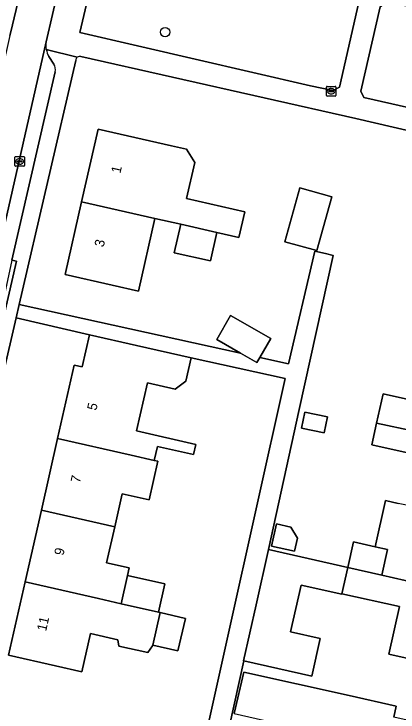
# Model space of a CAD drawing. Extents: x 163683 to 164494, y 382709 to 383872.
# Drawn here: x 164009.9 to 164049.8, y 383506.7 to 383579.1 of the extents above; entities that cross this region are included whole.
import ezdxf

# ---------------------------------------------------------------- set-up
doc = ezdxf.new("R2010")
doc.units = 0
for name, color, linetype in [('IMGEO_Boom', 7, 'Continuous'), ('IMGEO_Erf', 7, 'Continuous'), ('IMGEO_Groenvoorziening', 7, 'Continuous'), ('IMGEO_Kolk', 7, 'Continuous'), ('IMGEO_Pand', 7, 'Continuous'), ('IMGEO_Pand_nummerreeks', 7, 'Continuous'), ('IMGEO_Parkeervlak_open', 7, 'Continuous'), ('IMGEO_Rijbaan_lokaal_open', 7, 'Continuous'), ('IMGEO_Voetpad_open', 7, 'Continuous')]:
    doc.layers.add(name, color=color, linetype=linetype)

msp = doc.modelspace()

# ---------------------------------------------------------------- linework, layer by layer
at = {"layer": 'IMGEO_Boom'}
msp.add_circle((164025.64, 383577.233), 0.489, dxfattribs=at)
at = {"layer": 'IMGEO_Erf'}
for points in [[(164072.003, 383562.118), (164045.437, 383568.257), (164016.902, 383574.697)], [(164016.375, 383574.283), (164010.501, 383548.981), (164033.477, 383543.915), (164031.01, 383545.325), (164032.439, 383547.825), (164036.61, 383545.441), (164035.485, 383543.472), (164038.456, 383542.817), (164041.21, 383554.506), (164042.305, 383554.248), (164043.082, 383554.065), (164039.552, 383538.055), (164036.373, 383523.522), (164044.622, 383521.668), (164045.205, 383524.33), (164047.457, 383523.83), (164048.52, 383528.619), (164049.841, 383528.326)], [(164028.068, 383496.176), (164032.229, 383514.859), (164038.113, 383541.275), (164028.338, 383543.43), (164027.785, 383540.993), (164026.675, 383540.169), (164023.816, 383540.818), (164022.686, 383535.847), (164028.824, 383534.451), (164028.583, 383533.39), (164024.856, 383534.237), (164024.523, 383532.776), (164024.899, 383532.69), (164023.989, 383528.683), (164021.201, 383529.317), (164020.42, 383525.884), (164019.574, 383522.163), (164021.928, 383521.628), (164021.748, 383520.836), (164025.615, 383519.957), (164024.949, 383517.029), (164025.128, 383516.988), (164027.748, 383516.392), (164026.978, 383513.004), (164024.358, 383513.599), (164024.348, 383513.555), (164023.858, 383512.836), (164020.855, 383513.519), (164020.724, 383514.17), (164017.902, 383514.812), (164016.997, 383510.833), (164014.248, 383511.458), (164009.372, 383512.567), (164011.102, 383520.176), (164012.794, 383527.617), (164014.486, 383535.057), (164016.217, 383542.668), (164017.046, 383542.48), (164017.807, 383545.825), (164010.179, 383547.596), (164003.126, 383517.221)], [(164050.994, 383533.523), (164047.113, 383534.384), (164047.614, 383536.64), (164048.294, 383539.703), (164052.174, 383538.842)], [(164048.887, 383512.666), (164049.984, 383517.608), (164044.012, 383518.95), (164044, 383518.896), (164039.771, 383519.846), (164038.677, 383514.979), (164041.749, 383514.288), (164040.875, 383510.399), (164033.805, 383511.988), (164030.829, 383498.491)], [(164051.519, 383512.075), (164048.887, 383512.666)], [(164032.829, 383506.5), (164033.806, 383510.81), (164044.764, 383508.37), (164049.644, 383507.284), (164049.387, 383506.153)]]:
    msp.add_lwpolyline(points, dxfattribs=at)
for points in [[(164026.593, 383554.338), (164027.265, 383557.291), (164024.583, 383557.902), (164022.867, 383550.363), (164020.139, 383550.983), (164015.263, 383552.092), (164016.977, 383559.63), (164018.692, 383567.171), (164026.298, 383565.442), (164027.858, 383565.087), (164028.725, 383563.711), (164027.871, 383559.957), (164033.922, 383558.581), (164033.315, 383555.914), (164031.019, 383556.437), (164030.347, 383553.485)], [(164041.399, 383554.56), (164038.079, 383555.484), (164039.634, 383561.073), (164042.954, 383560.149)], [(164039.804, 383536.143), (164040.16, 383537.798), (164042.514, 383537.291), (164042.157, 383535.636)], [(164039.09, 383523.36), (164036.707, 383523.889), (164037.218, 383526.19), (164038.714, 383525.858), (164039.391, 383524.715)]]:
    msp.add_lwpolyline(points, close=True, dxfattribs=at)
for centre, radius, start, end in [((164016.78, 383574.308), 0.406, 128.03032, 183.58326), ((164016.782, 383574.304), 0.41, 73.0618, 127.95425)]:
    msp.add_arc(centre, radius, start, end, dxfattribs=at)
at = {"layer": 'IMGEO_Groenvoorziening'}
msp.add_lwpolyline([(164019.015, 383586.644), (164016.807, 383577.196), (164040.731, 383571.663), (164043.093, 383571.179), (164043.752, 383571.528), (164045.758, 383580.337), (164045.236, 383581.166), (164019.56, 383587.035)], dxfattribs=at)
msp.add_lwpolyline([(164048.699, 383580.411), (164047.992, 383579.866), (164045.954, 383571.092), (164046.274, 383570.448), (164072.575, 383564.482), (164074.79, 383574.415)], close=True, dxfattribs=at)
at = {"layer": 'IMGEO_Kolk'}
for p, q in [((164042.389, 383570.669), (164042.389, 383571.521)), ((164042.464, 383571.595), (164043.316, 383571.595)), ((164043.39, 383571.521), (164043.39, 383570.669)), ((164042.648, 383571.089), (164042.648, 383571.101)), ((164043.086, 383571.052), (164042.688, 383571.052)), ((164042.691, 383571.138), (164043.089, 383571.138)), ((164042.9, 383570.815), (164042.875, 383570.815)), ((164042.877, 383571.375), (164042.902, 383571.375)), ((164043.132, 383571.101), (164043.132, 383571.089)), ((164043.316, 383570.595), (164042.464, 383570.595)), ((164010.039, 383563.39), (164010.039, 383564.242)), ((164010.114, 383564.316), (164010.966, 383564.316)), ((164011.04, 383564.242), (164011.04, 383563.39)), ((164010.298, 383563.81), (164010.298, 383563.822)), ((164010.736, 383563.773), (164010.338, 383563.773)), ((164010.341, 383563.859), (164010.739, 383563.859)), ((164010.55, 383563.536), (164010.525, 383563.536)), ((164010.527, 383564.096), (164010.552, 383564.096)), ((164010.782, 383563.822), (164010.782, 383563.81)), ((164010.966, 383563.316), (164010.114, 383563.316))]:
    msp.add_line(p, q, dxfattribs=at)
for points in [[(164042.389, 383570.669), (164042.389, 383571.521)], [(164042.464, 383571.595), (164043.316, 383571.595)], [(164043.39, 383571.521), (164043.39, 383570.669)], [(164043.316, 383570.595), (164042.464, 383570.595)], [(164010.039, 383563.39), (164010.039, 383564.242)], [(164010.114, 383564.316), (164010.966, 383564.316)], [(164011.04, 383564.242), (164011.04, 383563.39)], [(164010.966, 383563.316), (164010.114, 383563.316)]]:
    msp.add_lwpolyline(points, dxfattribs=at)
for centre, radius, start, end in [((164042.466, 383571.519), 0.0765, 91.55205, 178.44795), ((164042.466, 383571.519), 0.0765, 91.55205, 178.44795), ((164043.314, 383571.519), 0.0765, 1.55205, 88.44795), ((164043.314, 383571.519), 0.0765, 1.55205, 88.44795), ((164042.688, 383571.098), 0.0403, 85.87752, 175.75265), ((164042.685, 383571.088), 0.0366, 178.93798, 274.71019), ((164043.089, 383571.095), 0.043, 264.86636, 352.45326), ((164043.093, 383571.1), 0.0386, 1.73085, 96.63898), ((164042.466, 383570.671), 0.0765, 181.55205, 268.44795), ((164042.466, 383570.671), 0.0765, 181.55205, 268.44795), ((164043.314, 383570.671), 0.0765, 271.55205, 358.44795), ((164043.314, 383570.671), 0.0765, 271.55205, 358.44795), ((164010.116, 383564.24), 0.0765, 91.55205, 178.44795), ((164010.116, 383564.24), 0.0765, 91.55205, 178.44795), ((164010.964, 383564.24), 0.0765, 1.55205, 88.44795), ((164010.964, 383564.24), 0.0765, 1.55205, 88.44795), ((164010.338, 383563.819), 0.0403, 85.87752, 175.75265), ((164010.335, 383563.809), 0.0366, 178.93798, 274.71019), ((164010.739, 383563.816), 0.043, 264.86636, 352.45326), ((164010.743, 383563.821), 0.0386, 1.73085, 96.63898), ((164010.116, 383563.392), 0.0765, 181.55205, 268.44795), ((164010.116, 383563.392), 0.0765, 181.55205, 268.44795), ((164010.964, 383563.392), 0.0765, 271.55205, 358.44795), ((164010.964, 383563.392), 0.0765, 271.55205, 358.44795)]:
    msp.add_arc(centre, radius, start, end, dxfattribs=at)
for centre, major_axis, ratio, start_param, end_param in [((164042.876, 383571.095), (-0.387, 0.002), 0.722429, 4.712389, 7.853982), ((164042.901, 383571.095), (-0.39, 0.002), 0.717154, 1.570796, 4.712389), ((164010.526, 383563.816), (-0.387, 0.002), 0.722429, 4.712389, 7.853982), ((164010.551, 383563.816), (-0.39, 0.002), 0.717154, 1.570796, 4.712389)]:
    msp.add_ellipse(centre, major_axis=major_axis, ratio=ratio, start_param=start_param, end_param=end_param, dxfattribs=at)
at = {"layer": 'IMGEO_Pand'}
for points in [[(164016.977, 383559.63), (164024.583, 383557.902), (164027.265, 383557.291), (164031.019, 383556.437), (164033.315, 383555.914), (164033.922, 383558.581), (164027.871, 383559.957), (164028.725, 383563.711), (164027.858, 383565.087), (164026.298, 383565.442), (164018.692, 383567.171)], [(164042.954, 383560.149), (164039.634, 383561.073), (164038.079, 383555.484), (164041.399, 383554.56)], [(164016.977, 383559.63), (164015.263, 383552.092), (164020.139, 383550.983), (164022.867, 383550.363), (164024.583, 383557.902)], [(164027.265, 383557.291), (164026.593, 383554.338), (164030.347, 383553.485), (164031.019, 383556.437)], [(164033.477, 383543.915), (164035.181, 383542.941), (164035.485, 383543.472), (164036.61, 383545.441), (164032.439, 383547.825), (164031.01, 383545.325)], [(164023.816, 383540.818), (164026.675, 383540.169), (164027.785, 383540.993), (164028.338, 383543.43), (164022.683, 383544.716), (164017.807, 383545.825), (164017.046, 383542.48), (164016.217, 383542.668), (164014.486, 383535.057), (164022.112, 383533.324), (164024.523, 383532.776), (164024.856, 383534.237), (164028.583, 383533.39), (164028.824, 383534.451), (164022.686, 383535.847)], [(164052.053, 383538.293), (164052.174, 383538.842), (164048.294, 383539.703), (164047.614, 383536.64), (164051.503, 383535.815)], [(164039.804, 383536.143), (164042.157, 383535.636), (164042.514, 383537.291), (164040.16, 383537.798)], [(164051.503, 383535.815), (164047.614, 383536.64), (164047.113, 383534.384), (164050.994, 383533.523)], [(164024.899, 383532.69), (164024.523, 383532.776), (164022.112, 383533.324), (164014.486, 383535.057), (164012.794, 383527.617), (164020.42, 383525.884), (164021.201, 383529.317), (164023.989, 383528.683)], [(164059.798, 383526.12), (164052.251, 383527.816), (164049.841, 383528.326), (164048.52, 383528.619), (164047.457, 383523.83), (164048.756, 383523.542), (164048.163, 383520.872), (164050.588, 383520.327), (164056.898, 383518.914), (164057.425, 383521.256), (164058.643, 383520.981)], [(164020.42, 383525.884), (164012.794, 383527.617), (164011.102, 383520.176), (164018.728, 383518.443), (164021.082, 383517.908), (164021.748, 383520.836), (164021.928, 383521.628), (164019.574, 383522.163)], [(164038.714, 383525.858), (164037.218, 383526.19), (164036.707, 383523.889), (164039.09, 383523.36), (164039.391, 383524.715)], [(164048.756, 383523.542), (164047.457, 383523.83), (164045.205, 383524.33), (164044.622, 383521.668), (164048.163, 383520.872)], [(164044.012, 383518.95), (164044.622, 383521.668), (164036.373, 383523.522), (164035.085, 383517.792), (164033.781, 383511.993), (164033.805, 383511.988), (164040.875, 383510.399), (164041.749, 383514.288), (164038.677, 383514.979), (164039.771, 383519.846), (164044, 383518.896)], [(164057.878, 383517.575), (164058.117, 383518.639), (164056.898, 383518.914), (164050.588, 383520.327), (164048.163, 383520.872), (164044.622, 383521.668), (164044.012, 383518.95), (164049.984, 383517.608), (164048.887, 383512.666), (164051.519, 383512.075), (164056.397, 383510.979), (164057.545, 383516.092), (164056.317, 383516.369), (164056.551, 383517.413)], [(164021.748, 383520.836), (164021.082, 383517.908), (164024.949, 383517.029), (164025.615, 383519.957)], [(164017.902, 383514.812), (164020.724, 383514.17), (164020.855, 383513.519), (164023.858, 383512.836), (164024.348, 383513.555), (164024.358, 383513.599), (164025.128, 383516.988), (164024.949, 383517.029), (164021.082, 383517.908), (164018.728, 383518.443), (164011.102, 383520.176), (164009.372, 383512.567), (164014.248, 383511.458), (164016.997, 383510.833)], [(164025.128, 383516.988), (164024.358, 383513.599), (164026.978, 383513.004), (164027.748, 383516.392)], [(164054.798, 383504.922), (164049.387, 383506.153), (164049.644, 383507.284), (164044.764, 383508.37), (164033.806, 383510.81), (164032.829, 383506.5), (164040.727, 383504.716), (164040.647, 383504.295), (164046.662, 383502.927), (164045.997, 383500), (164045.932, 383499.715), (164039.487, 383501.181), (164038.483, 383496.766), (164042.291, 383495.9), (164044.928, 383495.3), (164052.409, 383493.6), (164052.451, 383493.785), (164051.33, 383494.04), (164051.866, 383496.4), (164052.988, 383496.145), (164053.863, 383500), (164054.141, 383501.225), (164053.966, 383501.265)]]:
    msp.add_lwpolyline(points, close=True, dxfattribs=at)
at = {"layer": 'IMGEO_Parkeervlak_open'}
for points in [[(164013.279, 383576.218), (163999.26, 383514.63)], [(164014.081, 383573.896), (164013.569, 383574.697)], [(164009.716, 383553.561), (164014.227, 383573.127)]]:
    msp.add_lwpolyline(points, dxfattribs=at)
for centre, radius, start, end in [((164015.754, 383575.901), 2.495, 172.70968, 190.79713), ((164015.762, 383575.905), 2.504, 190.84287, 208.84845), ((164013.367, 383573.362), 0.891, 344.70522, 36.79489)]:
    msp.add_arc(centre, radius, start, end, dxfattribs=at)
at = {"layer": 'IMGEO_Rijbaan_lokaal_open'}
msp.add_lwpolyline([(163996.386, 383502.1), (163996.435, 383502.317), (163997.525, 383507.217), (163999.26, 383514.63), (164013.279, 383576.218), (164014.604, 383581.937), (164010.952, 383582.804), (164009.59, 383577.14), (164009.525, 383576.891), (164003.511, 383550.059), (163995.536, 383515.476), (163993.853, 383508.085), (163993.3, 383505.876), (163990.186, 383492.109), (163993.929, 383491.262)], close=True, dxfattribs=at)
at = {"layer": 'IMGEO_Voetpad_open'}
for points in [[(164046.274, 383570.448), (164045.954, 383571.092), (164047.992, 383579.866), (164048.699, 383580.411), (164074.79, 383574.415), (164074.85, 383574.867), (164048.797, 383580.84), (164045.365, 383581.618), (164022.342, 383586.843), (164019.949, 383587.386)], [(164019.56, 383587.035), (164045.236, 383581.166), (164045.758, 383580.337), (164043.752, 383571.528), (164043.093, 383571.179), (164040.731, 383571.663), (164016.807, 383577.196)], [(164016.807, 383577.196), (164019.015, 383586.644)], [(164009.525, 383576.891), (164009.59, 383577.14), (164010.952, 383582.804), (164011.418, 383585.218)], [(164015.16, 383584.338), (164014.604, 383581.937), (164013.279, 383576.218)], [(164016.53, 383574.628), (164013.303, 383575.434)], [(164013.303, 383575.434), (164016.53, 383574.628)], [(164013.569, 383574.697), (164014.081, 383573.896)], [(164016.902, 383574.697), (164045.437, 383568.257), (164072.003, 383562.118), (164072.575, 383564.482), (164046.274, 383570.448)], [(163988.857, 383454.418), (163992.708, 383471.874), (164003.126, 383517.221), (164010.179, 383547.596), (164010.501, 383548.981), (164016.375, 383574.283)], [(164014.227, 383573.127), (164009.716, 383553.561), (164010.201, 383553.478), (164008.076, 383544.252), (164007.738, 383544.342), (164003.14, 383524.826), (164001.385, 383516.969)], [(164030.829, 383498.491), (164033.805, 383511.988), (164033.781, 383511.993), (164035.085, 383517.792), (164036.373, 383523.522), (164039.552, 383538.055), (164043.082, 383554.065), (164042.305, 383554.248), (164041.21, 383554.506), (164038.456, 383542.817), (164035.485, 383543.472), (164035.181, 383542.941), (164033.477, 383543.915), (164010.501, 383548.981), (164010.179, 383547.596), (164017.807, 383545.825), (164022.683, 383544.716), (164028.338, 383543.43), (164038.113, 383541.275), (164032.229, 383514.859), (164028.068, 383496.176)]]:
    msp.add_lwpolyline(points, dxfattribs=at)
msp.add_lwpolyline([(164007.738, 383544.342), (164008.076, 383544.252), (164010.201, 383553.478), (164009.716, 383553.561)], close=True, dxfattribs=at)
for centre, radius, start, end in [((164015.754, 383575.901), 2.495, 172.70968, 190.79713), ((164015.762, 383575.905), 2.504, 190.84287, 208.84845), ((164016.78, 383574.308), 0.406, 128.03032, 183.58326), ((164016.782, 383574.304), 0.41, 73.0618, 127.95425), ((164013.367, 383573.362), 0.891, 344.70522, 36.79489)]:
    msp.add_arc(centre, radius, start, end, dxfattribs=at)

# ---------------------------------------------------------------- texts
at = {"layer": 'IMGEO_Pand_nummerreeks'}
for s, rotation, p in [('1', 77.18867, (164020.998, 383562.516)), ('3', 77.18867, (164019.257, 383554.866)), ('5', 77.18887, (164018.499, 383537.909)), ('7', 77.18887, (164016.788, 383530.384)), ('9', 77.18887, (164015.077, 383522.859)), ('11', 77.18887, (164013.288, 383514.997))]:
    msp.add_text(s, height=1, rotation=rotation, dxfattribs=at).set_placement(p)

doc.saveas('drawing.dxf')
